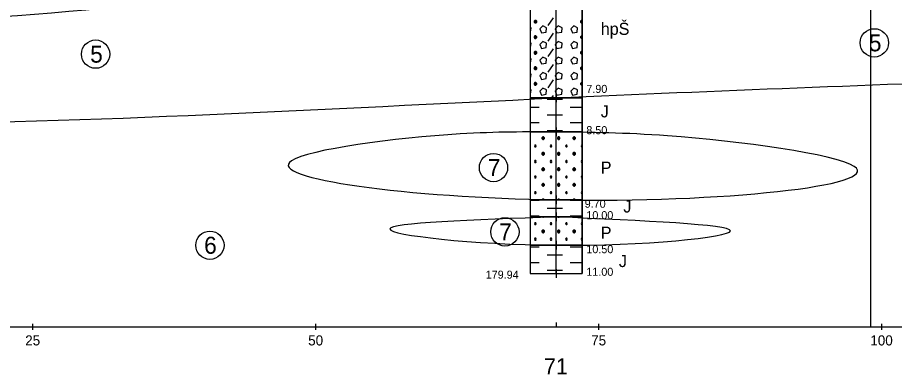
# Model space of a CAD drawing. Extents: x 3042 to 4120, y 576 to 2694.
# Drawn here: x 3236.7 to 3314.1, y 1247.3 to 1278.8 of the extents above; entities that cross this region are included whole.
import ezdxf

# ---------------------------------------------------------------- set-up
doc = ezdxf.new("R2010")
doc.units = 0
for name, color, linetype in [('14', 7, 'Continuous'), ('17', 7, 'Continuous'), ('18', 7, 'Continuous'), ('51', 7, 'Continuous'), ('52', 7, 'Continuous'), ('53', 7, 'Continuous'), ('56', 7, 'Continuous'), ('7', 7, 'Continuous'), ('pomocna', 7, 'Continuous'), ('rozhraní', 7, 'Continuous')]:
    doc.layers.add(name, color=color, linetype=linetype)

msp = doc.modelspace()

# ---------------------------------------------------------------- linework, layer by layer
at = {"layer": '18'}
for p, q in [((3284.237, 1256.245), (3284.237, 1311.245)), ((3284.237, 1256.626), (3284.237, 1255.864)), ((3283.856, 1256.245), (3284.618, 1256.245)), ((3284.237, 1251.926), (3284.237, 1251.545))]:
    msp.add_line(p, q, dxfattribs=at)
at = {"layer": '51'}
for p, q in [((3282.402, 1278.369), (3282.402, 1278.598)), ((3283.545, 1278.141), (3284.002, 1278.826)), ((3286.517, 1278.369), (3286.517, 1278.598)), ((3282.402, 1276.998), (3282.402, 1277.226)), ((3283.545, 1276.769), (3284.002, 1277.455)), ((3286.517, 1276.998), (3286.517, 1277.226)), ((3283.545, 1275.397), (3284.002, 1276.083)), ((3282.402, 1275.626), (3282.402, 1275.855)), ((3286.517, 1275.626), (3286.517, 1275.855)), ((3282.402, 1274.254), (3282.402, 1274.483)), ((3283.545, 1274.026), (3284.002, 1274.712)), ((3286.517, 1274.254), (3286.517, 1274.483)), ((3282.402, 1272.883), (3282.402, 1273.111)), ((3283.545, 1272.654), (3284.002, 1273.34)), ((3286.517, 1272.883), (3286.517, 1273.111)), ((3283.431, 1271.626), (3284.116, 1271.626)), ((3283.853, 1271.745), (3284.002, 1271.968)), ((3284.116, 1271.626), (3284.802, 1271.626)), ((3281.951, 1270.94), (3282.059, 1270.94)), ((3282.059, 1270.94), (3282.745, 1270.94)), ((3285.488, 1270.94), (3286.174, 1270.94)), ((3286.174, 1270.94), (3286.523, 1270.94)), ((3283.431, 1270.254), (3284.116, 1270.254)), ((3284.116, 1270.254), (3284.802, 1270.254)), ((3281.951, 1269.568), (3282.059, 1269.568)), ((3282.059, 1269.568), (3282.745, 1269.568)), ((3285.488, 1269.568), (3286.174, 1269.568)), ((3286.174, 1269.568), (3286.523, 1269.568)), ((3283.088, 1268.082), (3283.088, 1268.311)), ((3283.431, 1268.882), (3284.116, 1268.882)), ((3284.116, 1268.882), (3284.802, 1268.882)), ((3284.459, 1268.082), (3284.459, 1268.311)), ((3285.831, 1268.082), (3285.831, 1268.311)), ((3283.088, 1266.711), (3283.088, 1266.939)), ((3284.459, 1266.711), (3284.459, 1266.939)), ((3285.831, 1266.711), (3285.831, 1266.939)), ((3283.088, 1265.339), (3283.088, 1265.568)), ((3284.459, 1265.339), (3284.459, 1265.568)), ((3285.831, 1265.339), (3285.831, 1265.568)), ((3283.088, 1263.967), (3283.088, 1264.196)), ((3284.459, 1263.967), (3284.459, 1264.196)), ((3285.831, 1263.967), (3285.831, 1264.196)), ((3283.047, 1262.745), (3283.126, 1262.824)), ((3283.088, 1262.745), (3283.088, 1262.824)), ((3284.418, 1262.745), (3284.497, 1262.824)), ((3284.459, 1262.745), (3284.459, 1262.824)), ((3285.79, 1262.745), (3285.869, 1262.824)), ((3285.831, 1262.745), (3285.831, 1262.824)), ((3281.951, 1262.71), (3282.059, 1262.71)), ((3282.059, 1262.71), (3282.745, 1262.71)), ((3285.488, 1262.71), (3286.174, 1262.71)), ((3286.174, 1262.71), (3286.523, 1262.71)), ((3281.951, 1261.339), (3282.059, 1261.339)), ((3282.059, 1261.339), (3282.745, 1261.339)), ((3285.488, 1261.339), (3286.174, 1261.339)), ((3286.174, 1261.339), (3286.523, 1261.339)), ((3283.088, 1261.224), (3283.088, 1261.245)), ((3284.459, 1261.224), (3284.459, 1261.245)), ((3285.831, 1261.224), (3285.831, 1261.245)), ((3283.088, 1259.853), (3283.088, 1260.081)), ((3284.459, 1259.853), (3284.459, 1260.081)), ((3285.831, 1259.853), (3285.831, 1260.081)), ((3281.951, 1258.595), (3282.059, 1258.595)), ((3282.059, 1258.595), (3282.745, 1258.595)), ((3285.488, 1258.595), (3286.174, 1258.595)), ((3286.174, 1258.595), (3286.523, 1258.595)), ((3283.431, 1257.91), (3284.116, 1257.91)), ((3284.116, 1257.91), (3284.802, 1257.91)), ((3281.951, 1257.224), (3282.059, 1257.224)), ((3282.059, 1257.224), (3282.745, 1257.224)), ((3285.488, 1257.224), (3286.174, 1257.224)), ((3286.174, 1257.224), (3286.523, 1257.224)), ((3283.431, 1256.538), (3284.116, 1256.538)), ((3284.116, 1256.538), (3284.802, 1256.538))]:
    msp.add_line(p, q, dxfattribs=at)
for points in [[(3281.951, 1271.745), (3286.523, 1271.745), (3286.523, 1284.245), (3281.951, 1284.245)], [(3281.951, 1268.745), (3286.523, 1268.745), (3286.523, 1271.745), (3281.951, 1271.745)], [(3281.951, 1262.745), (3286.523, 1262.745), (3286.523, 1268.745), (3281.951, 1268.745)], [(3281.951, 1261.245), (3286.523, 1261.245), (3286.523, 1262.745), (3281.951, 1262.745)], [(3281.951, 1258.745), (3286.523, 1258.745), (3286.523, 1261.245), (3281.951, 1261.245)], [(3281.951, 1256.245), (3286.523, 1256.245), (3286.523, 1258.745), (3281.951, 1258.745)]]:
    msp.add_lwpolyline(points, close=True, dxfattribs=at)
for points in [[(3282.364, 1278.598), (3282.288, 1278.522), (3282.288, 1278.445), (3282.364, 1278.369), (3282.44, 1278.369), (3282.516, 1278.445), (3282.516, 1278.522), (3282.44, 1278.598), (3282.364, 1278.598), (3282.516, 1278.445), (3282.288, 1278.445), (3282.44, 1278.598)], [(3286.479, 1278.598), (3286.402, 1278.522), (3286.402, 1278.445), (3286.479, 1278.369), (3286.523, 1278.369)], [(3286.523, 1278.445), (3286.402, 1278.445), (3286.523, 1278.566)], [(3286.523, 1278.598), (3286.479, 1278.598), (3286.523, 1278.554)], [(3281.951, 1277.563), (3281.983, 1277.569), (3282.021, 1277.95), (3281.951, 1277.981)], [(3282.783, 1277.836), (3282.935, 1277.493), (3283.354, 1277.569), (3283.392, 1277.95), (3283.05, 1278.103), (3282.783, 1277.836)], [(3284.154, 1277.836), (3284.307, 1277.493), (3284.726, 1277.569), (3284.764, 1277.95), (3284.421, 1278.103), (3284.154, 1277.836)], [(3285.526, 1277.836), (3285.678, 1277.493), (3286.098, 1277.569), (3286.136, 1277.95), (3285.793, 1278.103), (3285.526, 1277.836)], [(3282.364, 1277.226), (3282.288, 1277.15), (3282.288, 1277.074), (3282.364, 1276.998), (3282.44, 1276.998), (3282.516, 1277.074), (3282.516, 1277.15), (3282.44, 1277.226), (3282.364, 1277.226), (3282.516, 1277.074), (3282.288, 1277.074), (3282.44, 1277.226)], [(3286.479, 1277.226), (3286.402, 1277.15), (3286.402, 1277.074), (3286.479, 1276.998), (3286.523, 1276.998)], [(3286.523, 1277.074), (3286.402, 1277.074), (3286.523, 1277.194)], [(3286.523, 1277.226), (3286.479, 1277.226), (3286.523, 1277.182)], [(3281.951, 1276.192), (3281.983, 1276.198), (3282.021, 1276.579), (3281.951, 1276.61)], [(3282.783, 1276.464), (3282.935, 1276.121), (3283.354, 1276.198), (3283.392, 1276.579), (3283.05, 1276.731), (3282.783, 1276.464)], [(3284.154, 1276.464), (3284.307, 1276.121), (3284.726, 1276.198), (3284.764, 1276.579), (3284.421, 1276.731), (3284.154, 1276.464)], [(3285.526, 1276.464), (3285.678, 1276.121), (3286.098, 1276.198), (3286.136, 1276.579), (3285.793, 1276.731), (3285.526, 1276.464)], [(3281.951, 1274.82), (3281.983, 1274.826), (3282.021, 1275.207), (3281.951, 1275.238)], [(3282.364, 1275.855), (3282.288, 1275.778), (3282.288, 1275.702), (3282.364, 1275.626), (3282.44, 1275.626), (3282.516, 1275.702), (3282.516, 1275.778), (3282.44, 1275.855), (3282.364, 1275.855), (3282.516, 1275.702), (3282.288, 1275.702), (3282.44, 1275.855)], [(3282.783, 1275.093), (3282.935, 1274.75), (3283.354, 1274.826), (3283.392, 1275.207), (3283.05, 1275.359), (3282.783, 1275.093)], [(3284.154, 1275.093), (3284.307, 1274.75), (3284.726, 1274.826), (3284.764, 1275.207), (3284.421, 1275.359), (3284.154, 1275.093)], [(3285.526, 1275.093), (3285.678, 1274.75), (3286.098, 1274.826), (3286.136, 1275.207), (3285.793, 1275.359), (3285.526, 1275.093)], [(3286.479, 1275.855), (3286.402, 1275.778), (3286.402, 1275.702), (3286.479, 1275.626), (3286.523, 1275.626)], [(3286.523, 1275.702), (3286.402, 1275.702), (3286.523, 1275.823)], [(3286.523, 1275.855), (3286.479, 1275.855), (3286.523, 1275.81)], [(3282.364, 1274.483), (3282.288, 1274.407), (3282.288, 1274.331), (3282.364, 1274.254), (3282.44, 1274.254), (3282.516, 1274.331), (3282.516, 1274.407), (3282.44, 1274.483), (3282.364, 1274.483), (3282.516, 1274.331), (3282.288, 1274.331), (3282.44, 1274.483)], [(3286.479, 1274.483), (3286.402, 1274.407), (3286.402, 1274.331), (3286.479, 1274.254), (3286.523, 1274.254)], [(3286.523, 1274.331), (3286.402, 1274.331), (3286.523, 1274.451)], [(3286.523, 1274.483), (3286.479, 1274.483), (3286.523, 1274.439)], [(3281.951, 1273.449), (3281.983, 1273.454), (3282.021, 1273.835), (3281.951, 1273.867)], [(3282.783, 1273.721), (3282.935, 1273.378), (3283.354, 1273.454), (3283.392, 1273.835), (3283.05, 1273.988), (3282.783, 1273.721)], [(3284.154, 1273.721), (3284.307, 1273.378), (3284.726, 1273.454), (3284.764, 1273.835), (3284.421, 1273.988), (3284.154, 1273.721)], [(3285.526, 1273.721), (3285.678, 1273.378), (3286.098, 1273.454), (3286.136, 1273.835), (3285.793, 1273.988), (3285.526, 1273.721)], [(3282.364, 1273.111), (3282.288, 1273.035), (3282.288, 1272.959), (3282.364, 1272.883), (3282.44, 1272.883), (3282.516, 1272.959), (3282.516, 1273.035), (3282.44, 1273.111), (3282.364, 1273.111), (3282.516, 1272.959), (3282.288, 1272.959), (3282.44, 1273.111)], [(3286.479, 1273.111), (3286.402, 1273.035), (3286.402, 1272.959), (3286.479, 1272.883), (3286.523, 1272.883)], [(3286.523, 1272.959), (3286.402, 1272.959), (3286.523, 1273.08)], [(3286.523, 1273.111), (3286.479, 1273.111), (3286.523, 1273.067)], [(3281.951, 1272.077), (3281.983, 1272.083), (3282.021, 1272.464), (3281.951, 1272.495)], [(3282.783, 1272.349), (3282.935, 1272.007), (3283.354, 1272.083), (3283.392, 1272.464), (3283.05, 1272.616), (3282.783, 1272.349)], [(3284.154, 1272.349), (3284.307, 1272.007), (3284.726, 1272.083), (3284.764, 1272.464), (3284.421, 1272.616), (3284.154, 1272.349)], [(3285.526, 1272.349), (3285.678, 1272.007), (3286.098, 1272.083), (3286.136, 1272.464), (3285.793, 1272.616), (3285.526, 1272.349)], [(3283.05, 1268.311), (3282.973, 1268.235), (3282.973, 1268.158), (3283.05, 1268.082), (3283.126, 1268.082), (3283.202, 1268.158), (3283.202, 1268.235), (3283.126, 1268.311), (3283.05, 1268.311), (3283.202, 1268.158), (3282.973, 1268.158), (3283.126, 1268.311)], [(3284.421, 1268.311), (3284.345, 1268.235), (3284.345, 1268.158), (3284.421, 1268.082), (3284.497, 1268.082), (3284.574, 1268.158), (3284.574, 1268.235), (3284.497, 1268.311), (3284.421, 1268.311), (3284.574, 1268.158), (3284.345, 1268.158), (3284.497, 1268.311)], [(3285.793, 1268.311), (3285.717, 1268.235), (3285.717, 1268.158), (3285.793, 1268.082), (3285.869, 1268.082), (3285.945, 1268.158), (3285.945, 1268.235), (3285.869, 1268.311), (3285.793, 1268.311), (3285.945, 1268.158), (3285.717, 1268.158), (3285.869, 1268.311)], [(3282.364, 1267.587), (3282.326, 1267.511), (3282.364, 1267.435), (3282.44, 1267.435), (3282.478, 1267.511), (3282.44, 1267.587), (3282.364, 1267.587), (3282.44, 1267.435)], [(3283.735, 1267.587), (3283.697, 1267.511), (3283.735, 1267.435), (3283.812, 1267.435), (3283.85, 1267.511), (3283.812, 1267.587), (3283.735, 1267.587), (3283.812, 1267.435)], [(3285.107, 1267.587), (3285.069, 1267.511), (3285.107, 1267.435), (3285.183, 1267.435), (3285.221, 1267.511), (3285.183, 1267.587), (3285.107, 1267.587), (3285.183, 1267.435)], [(3286.479, 1267.587), (3286.44, 1267.511), (3286.479, 1267.435), (3286.523, 1267.435)], [(3286.523, 1267.587), (3286.479, 1267.587), (3286.523, 1267.499)], [(3283.05, 1266.939), (3282.973, 1266.863), (3282.973, 1266.787), (3283.05, 1266.711), (3283.126, 1266.711), (3283.202, 1266.787), (3283.202, 1266.863), (3283.126, 1266.939), (3283.05, 1266.939), (3283.202, 1266.787), (3282.973, 1266.787), (3283.126, 1266.939)], [(3284.421, 1266.939), (3284.345, 1266.863), (3284.345, 1266.787), (3284.421, 1266.711), (3284.497, 1266.711), (3284.574, 1266.787), (3284.574, 1266.863), (3284.497, 1266.939), (3284.421, 1266.939), (3284.574, 1266.787), (3284.345, 1266.787), (3284.497, 1266.939)], [(3285.793, 1266.939), (3285.717, 1266.863), (3285.717, 1266.787), (3285.793, 1266.711), (3285.869, 1266.711), (3285.945, 1266.787), (3285.945, 1266.863), (3285.869, 1266.939), (3285.793, 1266.939), (3285.945, 1266.787), (3285.717, 1266.787), (3285.869, 1266.939)], [(3282.364, 1266.215), (3282.326, 1266.139), (3282.364, 1266.063), (3282.44, 1266.063), (3282.478, 1266.139), (3282.44, 1266.215), (3282.364, 1266.215), (3282.44, 1266.063)], [(3283.735, 1266.215), (3283.697, 1266.139), (3283.735, 1266.063), (3283.812, 1266.063), (3283.85, 1266.139), (3283.812, 1266.215), (3283.735, 1266.215), (3283.812, 1266.063)], [(3285.107, 1266.215), (3285.069, 1266.139), (3285.107, 1266.063), (3285.183, 1266.063), (3285.221, 1266.139), (3285.183, 1266.215), (3285.107, 1266.215), (3285.183, 1266.063)], [(3286.479, 1266.215), (3286.44, 1266.139), (3286.479, 1266.063), (3286.523, 1266.063)], [(3286.523, 1266.215), (3286.479, 1266.215), (3286.523, 1266.127)], [(3283.05, 1265.568), (3282.973, 1265.491), (3282.973, 1265.415), (3283.05, 1265.339), (3283.126, 1265.339), (3283.202, 1265.415), (3283.202, 1265.491), (3283.126, 1265.568), (3283.05, 1265.568), (3283.202, 1265.415), (3282.973, 1265.415), (3283.126, 1265.568)], [(3284.421, 1265.568), (3284.345, 1265.491), (3284.345, 1265.415), (3284.421, 1265.339), (3284.497, 1265.339), (3284.574, 1265.415), (3284.574, 1265.491), (3284.497, 1265.568), (3284.421, 1265.568), (3284.574, 1265.415), (3284.345, 1265.415), (3284.497, 1265.568)], [(3285.793, 1265.568), (3285.717, 1265.491), (3285.717, 1265.415), (3285.793, 1265.339), (3285.869, 1265.339), (3285.945, 1265.415), (3285.945, 1265.491), (3285.869, 1265.568), (3285.793, 1265.568), (3285.945, 1265.415), (3285.717, 1265.415), (3285.869, 1265.568)], [(3282.364, 1264.844), (3282.326, 1264.768), (3282.364, 1264.691), (3282.44, 1264.691), (3282.478, 1264.768), (3282.44, 1264.844), (3282.364, 1264.844), (3282.44, 1264.691)], [(3283.735, 1264.844), (3283.697, 1264.768), (3283.735, 1264.691), (3283.812, 1264.691), (3283.85, 1264.768), (3283.812, 1264.844), (3283.735, 1264.844), (3283.812, 1264.691)], [(3285.107, 1264.844), (3285.069, 1264.768), (3285.107, 1264.691), (3285.183, 1264.691), (3285.221, 1264.768), (3285.183, 1264.844), (3285.107, 1264.844), (3285.183, 1264.691)], [(3286.479, 1264.844), (3286.44, 1264.768), (3286.479, 1264.691), (3286.523, 1264.691)], [(3286.523, 1264.844), (3286.479, 1264.844), (3286.523, 1264.755)], [(3283.05, 1264.196), (3282.973, 1264.12), (3282.973, 1264.044), (3283.05, 1263.967), (3283.126, 1263.967), (3283.202, 1264.044), (3283.202, 1264.12), (3283.126, 1264.196), (3283.05, 1264.196), (3283.202, 1264.044), (3282.973, 1264.044), (3283.126, 1264.196)], [(3284.421, 1264.196), (3284.345, 1264.12), (3284.345, 1264.044), (3284.421, 1263.967), (3284.497, 1263.967), (3284.574, 1264.044), (3284.574, 1264.12), (3284.497, 1264.196), (3284.421, 1264.196), (3284.574, 1264.044), (3284.345, 1264.044), (3284.497, 1264.196)], [(3285.793, 1264.196), (3285.717, 1264.12), (3285.717, 1264.044), (3285.793, 1263.967), (3285.869, 1263.967), (3285.945, 1264.044), (3285.945, 1264.12), (3285.869, 1264.196), (3285.793, 1264.196), (3285.945, 1264.044), (3285.717, 1264.044), (3285.869, 1264.196)], [(3282.364, 1263.472), (3282.326, 1263.396), (3282.364, 1263.32), (3282.44, 1263.32), (3282.478, 1263.396), (3282.44, 1263.472), (3282.364, 1263.472), (3282.44, 1263.32)], [(3283.05, 1262.824), (3282.973, 1262.748), (3282.973, 1262.745)], [(3283.202, 1262.745), (3283.202, 1262.748), (3283.126, 1262.824), (3283.05, 1262.824), (3283.129, 1262.745)], [(3283.735, 1263.472), (3283.697, 1263.396), (3283.735, 1263.32), (3283.812, 1263.32), (3283.85, 1263.396), (3283.812, 1263.472), (3283.735, 1263.472), (3283.812, 1263.32)], [(3284.421, 1262.824), (3284.345, 1262.748), (3284.345, 1262.745)], [(3284.574, 1262.745), (3284.574, 1262.748), (3284.497, 1262.824), (3284.421, 1262.824), (3284.5, 1262.745)], [(3285.107, 1263.472), (3285.069, 1263.396), (3285.107, 1263.32), (3285.183, 1263.32), (3285.221, 1263.396), (3285.183, 1263.472), (3285.107, 1263.472), (3285.183, 1263.32)], [(3285.793, 1262.824), (3285.717, 1262.748), (3285.717, 1262.745)], [(3285.945, 1262.745), (3285.945, 1262.748), (3285.869, 1262.824), (3285.793, 1262.824), (3285.872, 1262.745)], [(3286.479, 1263.472), (3286.44, 1263.396), (3286.479, 1263.32), (3286.523, 1263.32)], [(3286.523, 1263.472), (3286.479, 1263.472), (3286.523, 1263.384)], [(3283.431, 1262.024), (3284.116, 1262.024), (3284.802, 1262.024)], [(3282.364, 1260.729), (3282.326, 1260.653), (3282.364, 1260.577), (3282.44, 1260.577), (3282.478, 1260.653), (3282.44, 1260.729), (3282.364, 1260.729), (3282.44, 1260.577)], [(3283.028, 1261.245), (3283.05, 1261.224), (3283.126, 1261.224), (3283.147, 1261.245)], [(3283.735, 1260.729), (3283.697, 1260.653), (3283.735, 1260.577), (3283.812, 1260.577), (3283.85, 1260.653), (3283.812, 1260.729), (3283.735, 1260.729), (3283.812, 1260.577)], [(3284.4, 1261.245), (3284.421, 1261.224), (3284.497, 1261.224), (3284.519, 1261.245)], [(3285.107, 1260.729), (3285.069, 1260.653), (3285.107, 1260.577), (3285.183, 1260.577), (3285.221, 1260.653), (3285.183, 1260.729), (3285.107, 1260.729), (3285.183, 1260.577)], [(3285.772, 1261.245), (3285.793, 1261.224), (3285.869, 1261.224), (3285.89, 1261.245)], [(3286.479, 1260.729), (3286.44, 1260.653), (3286.479, 1260.577), (3286.523, 1260.577)], [(3286.523, 1260.729), (3286.479, 1260.729), (3286.523, 1260.641)], [(3283.05, 1260.081), (3282.973, 1260.005), (3282.973, 1259.929), (3283.05, 1259.853), (3283.126, 1259.853), (3283.202, 1259.929), (3283.202, 1260.005), (3283.126, 1260.081), (3283.05, 1260.081), (3283.202, 1259.929), (3282.973, 1259.929), (3283.126, 1260.081)], [(3284.421, 1260.081), (3284.345, 1260.005), (3284.345, 1259.929), (3284.421, 1259.853), (3284.497, 1259.853), (3284.574, 1259.929), (3284.574, 1260.005), (3284.497, 1260.081), (3284.421, 1260.081), (3284.574, 1259.929), (3284.345, 1259.929), (3284.497, 1260.081)], [(3285.793, 1260.081), (3285.717, 1260.005), (3285.717, 1259.929), (3285.793, 1259.853), (3285.869, 1259.853), (3285.945, 1259.929), (3285.945, 1260.005), (3285.869, 1260.081), (3285.793, 1260.081), (3285.945, 1259.929), (3285.717, 1259.929), (3285.869, 1260.081)], [(3282.364, 1259.357), (3282.326, 1259.281), (3282.364, 1259.205), (3282.44, 1259.205), (3282.478, 1259.281), (3282.44, 1259.357), (3282.364, 1259.357), (3282.44, 1259.205)], [(3283.735, 1259.357), (3283.697, 1259.281), (3283.735, 1259.205), (3283.812, 1259.205), (3283.85, 1259.281), (3283.812, 1259.357), (3283.735, 1259.357), (3283.812, 1259.205)], [(3285.107, 1259.357), (3285.069, 1259.281), (3285.107, 1259.205), (3285.183, 1259.205), (3285.221, 1259.281), (3285.183, 1259.357), (3285.107, 1259.357), (3285.183, 1259.205)], [(3286.479, 1259.357), (3286.44, 1259.281), (3286.479, 1259.205), (3286.523, 1259.205)], [(3286.523, 1259.357), (3286.479, 1259.357), (3286.523, 1259.269)]]:
    msp.add_lwpolyline(points, dxfattribs=at)
at = {"layer": '53'}
for p, q in [((3281.951, 1311.245), (3281.951, 1256.245)), ((3286.523, 1311.245), (3286.523, 1256.245)), ((3281.951, 1271.745), (3286.523, 1271.745)), ((3281.951, 1268.745), (3286.523, 1268.745)), ((3281.951, 1262.745), (3286.523, 1262.745)), ((3281.951, 1261.245), (3286.523, 1261.245)), ((3281.951, 1258.745), (3286.523, 1258.745)), ((3281.951, 1256.245), (3286.523, 1256.245))]:
    msp.add_line(p, q, dxfattribs=at)
at = {"layer": '56'}
for p, q in [((3284.237, 1272.126), (3284.237, 1271.364)), ((3283.856, 1271.745), (3284.618, 1271.745)), ((3284.237, 1269.126), (3284.237, 1268.364)), ((3283.856, 1268.745), (3284.618, 1268.745)), ((3284.237, 1263.126), (3284.237, 1262.364)), ((3283.856, 1262.745), (3284.618, 1262.745)), ((3284.237, 1261.626), (3284.237, 1260.864)), ((3283.856, 1261.245), (3284.618, 1261.245)), ((3284.237, 1259.126), (3284.237, 1258.364)), ((3283.856, 1258.745), (3284.618, 1258.745)), ((3284.237, 1256.626), (3284.237, 1255.864)), ((3283.856, 1256.245), (3284.618, 1256.245))]:
    msp.add_line(p, q, dxfattribs=at)
at = {"layer": '7'}
for p, q in [((3213.007, 1251.545), (3557.897, 1251.545)), ((3238.007, 1251.291), (3238.007, 1251.799)), ((3263.007, 1251.291), (3263.007, 1251.799)), ((3288.007, 1251.291), (3288.007, 1251.799)), ((3313.007, 1251.291), (3313.007, 1251.799))]:
    msp.add_line(p, q, dxfattribs=at)
at = {"layer": 'pomocna'}
msp.add_line((3312.05, 1251.545), (3312.05, 1313.045), dxfattribs=at)
at = {"layer": 'rozhraní'}
for centre in [(3312.344, 1276.613), (3243.548, 1275.614), (3278.702, 1265.604), (3279.709, 1259.928), (3253.646, 1258.744)]:
    msp.add_circle(centre, 1.25, dxfattribs=at)
for points in [[(3215.769, 1278.445), (3223.007, 1278.445), (3271.345, 1282.999)], [(3212.84, 1269.445), (3223.007, 1269.445), (3284.237, 1271.745), (3326.837, 1273.446)], [(3284.237, 1268.745), (3294.065, 1268.402), (3310.567, 1265.703), (3284.237, 1262.745), (3260.842, 1266.192), (3275.76, 1268.568), (3284.237, 1268.745)], [(3284.237, 1261.245), (3299.625, 1260.015), (3284.237, 1258.745), (3269.534, 1260.18), (3284.237, 1261.245)]]:
    msp.add_spline(points, degree=3, dxfattribs=at)

# ---------------------------------------------------------------- texts
at = {"layer": '14'}
msp.add_text('71', height=1.4224, dxfattribs=at).set_placement((3283.157, 1247.339))
at = {"layer": '17'}
msp.add_text('179.94', height=0.7112, dxfattribs=at).set_placement((3278.014, 1255.793))
at = {"layer": '52'}
for s, height, p in [('hpŠ', 1.0668, (3288.174, 1277.317)), ('7.90', 0.7112, (3286.904, 1272.192)), ('J', 1.067, (3288.174, 1270.034)), ('8.50', 0.7112, (3286.904, 1268.547)), ('P', 1.067, (3288.174, 1265.067)), ('9.70', 0.7112, (3286.759, 1262.056)), ('J', 1.067, (3290.171, 1261.635)), ('10.00', 0.7112, (3286.904, 1261.047)), ('P', 1.067, (3288.174, 1259.317)), ('10.50', 0.7112, (3286.904, 1258.041)), ('J', 1.067, (3289.776, 1256.817)), ('11.00', 0.7112, (3286.904, 1256.047))]:
    msp.add_text(s, height=height, dxfattribs=at).set_placement(p)
at = {"layer": '7'}
for s, p in [('25', (3237.329, 1249.901)), ('50', (3262.329, 1249.901)), ('75', (3287.329, 1249.901)), ('100', (3311.991, 1249.901))]:
    msp.add_text(s, height=0.889, dxfattribs=at).set_placement(p)
at = {"layer": 'rozhraní'}
for s, p in [('5', (3311.863, 1275.863)), ('5', (3243.067, 1274.864)), ('7', (3278.198, 1264.854)), ('7', (3279.205, 1259.178)), ('6', (3253.135, 1257.994))]:
    msp.add_text(s, height=1.5, dxfattribs=at).set_placement(p)

doc.saveas('drawing.dxf')
